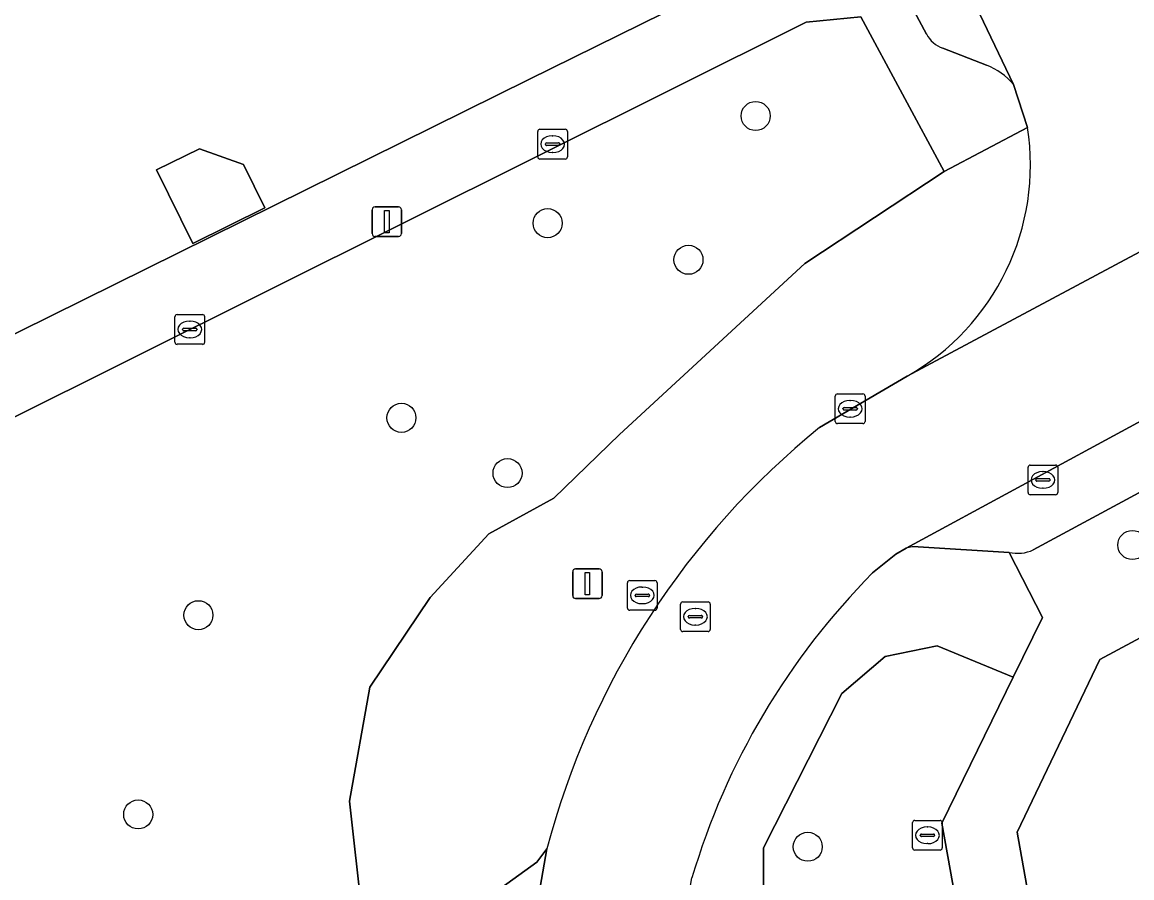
# Model space of a CAD drawing. Extents: x 157793 to 159380, y 380877 to 382313.
# Drawn here: x 158753.68 to 158791.04, y 381696.63 to 381725.42 of the extents above; entities that cross this region are included whole.
import ezdxf

# ---------------------------------------------------------------- set-up
doc = ezdxf.new("R2010")
doc.units = 0
for name, color, linetype in [('IMGEO_Boom', 7, 'Continuous'), ('IMGEO_Erf', 7, 'Continuous'), ('IMGEO_Groenvoorziening', 7, 'Continuous'), ('IMGEO_Kolk', 7, 'Continuous'), ('IMGEO_Lichtmast', 7, 'Continuous'), ('IMGEO_Muur', 7, 'Continuous'), ('IMGEO_Pand', 7, 'Continuous'), ('IMGEO_Parkeervlak_open', 7, 'Continuous'), ('IMGEO_Rijbaan_lokaal_open', 7, 'Continuous'), ('IMGEO_Rioolput', 7, 'Continuous'), ('IMGEO_Voetpad_open', 7, 'Continuous')]:
    doc.layers.add(name, color=color, linetype=linetype)

msp = doc.modelspace()

# ---------------------------------------------------------------- linework, layer by layer
at = {"layer": 'IMGEO_Boom'}
for centre in [(158778.374, 381722.269), (158771.37, 381718.661), (158776.112, 381717.429), (158766.446, 381712.111), (158770.019, 381710.251), (158791.059, 381707.829), (158759.61, 381705.468), (158757.583, 381698.764), (158780.129, 381697.676)]:
    msp.add_circle(centre, 0.489, dxfattribs=at)
at = {"layer": 'IMGEO_Erf'}
for points in [[(158731.989, 381740.125), (158739.472, 381724.774), (158744.73, 381714.208), (158744.974, 381713.717), (158749.107, 381712.793), (158753.589, 381715.01), (158770.732, 381723.491), (158779.051, 381727.607)], [(158807.729, 381713.514), (158789.967, 381703.977), (158787.182, 381698.172), (158788.898, 381688.548), (158789.086, 381686.717), (158789.873, 381686.864), (158793.407, 381668.133)]]:
    msp.add_lwpolyline(points, dxfattribs=at)
msp.add_lwpolyline([(158758.197, 381720.453), (158759.645, 381721.167), (158761.125, 381720.632), (158761.845, 381719.172), (158759.418, 381717.976)], close=True, dxfattribs=at)
at = {"layer": 'IMGEO_Groenvoorziening'}
for points in [[(158765.126, 381695.388), (158764.696, 381699.21), (158765.385, 381703.051), (158767.414, 381706.067), (158769.385, 381708.202), (158771.574, 381709.406), (158773.785, 381711.553), (158780.035, 381717.305), (158784.725, 381720.395), (158781.919, 381725.605), (158780.07, 381725.427), (158752.906, 381711.886)], [(158787.529, 381721.885), (158784.725, 381720.395), (158780.035, 381717.305), (158773.785, 381711.553), (158771.574, 381709.406), (158769.385, 381708.202), (158767.414, 381706.067), (158765.385, 381703.051), (158764.696, 381699.21), (158765.126, 381695.388), (158761.482, 381673.242), (158760.598, 381668.293), (158760.788, 381664.79)], [(158780.524, 381711.78), (158783.48, 381713.514)], [(158778.636, 381688.709), (158778.636, 381697.637), (158781.271, 381702.832), (158782.734, 381704.076), (158784.49, 381704.442), (158787.049, 381703.385), (158788.029, 381705.387), (158786.907, 381707.58), (158783.844, 381707.771)], [(158783.442, 381707.723), (158783.095, 381707.521), (158782.314, 381706.89)], [(158784.644, 381698.472), (158787.049, 381703.385), (158784.49, 381704.442), (158782.734, 381704.076), (158781.271, 381702.832), (158778.636, 381697.637), (158778.636, 381688.709), (158774.804, 381667.411), (158781.734, 381668.771), (158779.915, 381678.902), (158783.914, 381679.598)], [(158786.702, 381687.047), (158786.506, 381688.113), (158784.644, 381698.472)], [(158769.183, 381695.841), (158771.004, 381697.158), (158771.343, 381697.606)]]:
    msp.add_lwpolyline(points, dxfattribs=at)
for centre, radius, start, end in [((158779.459, 381720.624), 8.168, 299.4902, 8.8843), ((158797.646, 381690.629), 27.212, 128.9904, 165.1445), ((158783.769, 381706.692), 1.082, 86.027, 107.5911), ((158799.61, 381689.699), 24.386, 135.175, 163.4857)]:
    msp.add_arc(centre, radius, start, end, dxfattribs=at)
at = {"layer": 'IMGEO_Kolk'}
for p, q in [((158771.036, 381720.894), (158771.036, 381721.746)), ((158771.111, 381721.82), (158771.963, 381721.82)), ((158772.037, 381721.746), (158772.037, 381720.894)), ((158771.295, 381721.314), (158771.295, 381721.326)), ((158771.338, 381721.363), (158771.736, 381721.363)), ((158771.524, 381721.6), (158771.549, 381721.6)), ((158771.779, 381721.326), (158771.779, 381721.314)), ((158771.733, 381721.277), (158771.335, 381721.277)), ((158771.547, 381721.04), (158771.522, 381721.04)), ((158771.963, 381720.82), (158771.111, 381720.82)), ((158758.82, 381714.658), (158758.82, 381715.51)), ((158758.895, 381715.584), (158759.747, 381715.584)), ((158759.308, 381715.364), (158759.333, 381715.364)), ((158759.821, 381715.51), (158759.821, 381714.658)), ((158759.079, 381715.078), (158759.079, 381715.09)), ((158759.517, 381715.041), (158759.119, 381715.041)), ((158759.122, 381715.127), (158759.52, 381715.127)), ((158759.563, 381715.09), (158759.563, 381715.078)), ((158759.331, 381714.804), (158759.306, 381714.804)), ((158759.747, 381714.584), (158758.895, 381714.584)), ((158781.056, 381711.99), (158781.056, 381712.842)), ((158781.131, 381712.916), (158781.983, 381712.916)), ((158782.057, 381712.842), (158782.057, 381711.99)), ((158781.315, 381712.41), (158781.315, 381712.422)), ((158781.753, 381712.373), (158781.355, 381712.373)), ((158781.358, 381712.459), (158781.756, 381712.459)), ((158781.544, 381712.696), (158781.569, 381712.696)), ((158781.799, 381712.422), (158781.799, 381712.41)), ((158781.567, 381712.136), (158781.542, 381712.136)), ((158781.983, 381711.916), (158781.131, 381711.916)), ((158787.621, 381710.521), (158788.473, 381710.521)), ((158787.546, 381709.595), (158787.546, 381710.447)), ((158788.034, 381710.301), (158788.059, 381710.301)), ((158788.547, 381710.447), (158788.547, 381709.595)), ((158787.805, 381710.015), (158787.805, 381710.027)), ((158788.243, 381709.978), (158787.845, 381709.978)), ((158787.848, 381710.064), (158788.246, 381710.064)), ((158788.289, 381710.027), (158788.289, 381710.015)), ((158788.473, 381709.521), (158787.621, 381709.521)), ((158788.057, 381709.741), (158788.032, 381709.741))]:
    msp.add_line(p, q, dxfattribs=at)
for points in [[(158771.036, 381720.894), (158771.036, 381721.746)], [(158771.111, 381721.82), (158771.963, 381721.82)], [(158772.037, 381721.746), (158772.037, 381720.894)], [(158771.963, 381720.82), (158771.111, 381720.82)], [(158758.82, 381714.658), (158758.82, 381715.51)], [(158758.895, 381715.584), (158759.747, 381715.584)], [(158759.821, 381715.51), (158759.821, 381714.658)], [(158759.747, 381714.584), (158758.895, 381714.584)], [(158781.056, 381711.99), (158781.056, 381712.842)], [(158781.131, 381712.916), (158781.983, 381712.916)], [(158782.057, 381712.842), (158782.057, 381711.99)], [(158781.983, 381711.916), (158781.131, 381711.916)], [(158787.621, 381710.521), (158788.473, 381710.521)], [(158787.546, 381709.595), (158787.546, 381710.447)], [(158788.547, 381710.447), (158788.547, 381709.595)], [(158788.473, 381709.521), (158787.621, 381709.521)]]:
    msp.add_lwpolyline(points, dxfattribs=at)
for centre, radius, start, end in [((158771.113, 381721.744), 0.0765, 91.552, 178.448), ((158771.113, 381721.744), 0.0765, 91.552, 178.448), ((158771.961, 381721.744), 0.0765, 1.552, 88.448), ((158771.961, 381721.744), 0.0765, 1.552, 88.448), ((158771.335, 381721.323), 0.0403, 85.8775, 175.7526), ((158771.74, 381721.325), 0.0386, 1.7309, 96.639), ((158771.332, 381721.313), 0.0366, 178.938, 274.7102), ((158771.736, 381721.32), 0.043, 264.8664, 352.4533), ((158771.113, 381720.896), 0.0765, 181.552, 268.448), ((158771.113, 381720.896), 0.0765, 181.552, 268.448), ((158771.961, 381720.896), 0.0765, 271.552, 358.448), ((158771.961, 381720.896), 0.0765, 271.552, 358.448), ((158758.897, 381715.508), 0.0765, 91.552, 178.448), ((158758.897, 381715.508), 0.0765, 91.552, 178.448), ((158759.745, 381715.508), 0.0765, 1.552, 88.448), ((158759.745, 381715.508), 0.0765, 1.552, 88.448), ((158759.119, 381715.087), 0.0403, 85.8775, 175.7526), ((158759.116, 381715.077), 0.0366, 178.938, 274.7102), ((158759.52, 381715.084), 0.043, 264.8664, 352.4533), ((158759.524, 381715.089), 0.0386, 1.7309, 96.639), ((158758.897, 381714.66), 0.0765, 181.552, 268.448), ((158758.897, 381714.66), 0.0765, 181.552, 268.448), ((158759.745, 381714.66), 0.0765, 271.552, 358.448), ((158759.745, 381714.66), 0.0765, 271.552, 358.448), ((158781.133, 381712.84), 0.0765, 91.552, 178.448), ((158781.133, 381712.84), 0.0765, 91.552, 178.448), ((158781.981, 381712.84), 0.0765, 1.552, 88.448), ((158781.981, 381712.84), 0.0765, 1.552, 88.448), ((158781.355, 381712.419), 0.0403, 85.8775, 175.7526), ((158781.352, 381712.409), 0.0366, 178.938, 274.7102), ((158781.756, 381712.416), 0.043, 264.8664, 352.4533), ((158781.76, 381712.421), 0.0386, 1.7309, 96.639), ((158781.133, 381711.992), 0.0765, 181.552, 268.448), ((158781.133, 381711.992), 0.0765, 181.552, 268.448), ((158781.981, 381711.992), 0.0765, 271.552, 358.448), ((158781.981, 381711.992), 0.0765, 271.552, 358.448), ((158787.623, 381710.445), 0.0765, 91.552, 178.448), ((158787.623, 381710.445), 0.0765, 91.552, 178.448), ((158788.471, 381710.445), 0.0765, 1.552, 88.448), ((158788.471, 381710.445), 0.0765, 1.552, 88.448), ((158787.845, 381710.024), 0.0403, 85.8775, 175.7526), ((158787.842, 381710.014), 0.0366, 178.938, 274.7102), ((158788.246, 381710.021), 0.043, 264.8664, 352.4533), ((158788.25, 381710.026), 0.0386, 1.7309, 96.639), ((158787.623, 381709.597), 0.0765, 181.552, 268.448), ((158787.623, 381709.597), 0.0765, 181.552, 268.448), ((158788.471, 381709.597), 0.0765, 271.552, 358.448), ((158788.471, 381709.597), 0.0765, 271.552, 358.448)]:
    msp.add_arc(centre, radius, start, end, dxfattribs=at)
for centre, major_axis, ratio, start_param, end_param in [((158771.523, 381721.32), (-0.387, 0.002), 0.722429, 4.712389, 7.853982), ((158771.548, 381721.32), (-0.39, 0.002), 0.717154, 1.570796, 4.712389), ((158759.307, 381715.084), (-0.387, 0.002), 0.722429, 4.712389, 7.853982), ((158759.332, 381715.084), (-0.39, 0.002), 0.717154, 1.570796, 4.712389), ((158781.543, 381712.416), (-0.387, 0.002), 0.722429, 4.712389, 7.853982), ((158781.568, 381712.416), (-0.39, 0.002), 0.717154, 1.570796, 4.712389), ((158788.033, 381710.021), (-0.387, 0.002), 0.722429, 4.712389, 7.853982), ((158788.058, 381710.021), (-0.39, 0.002), 0.717154, 1.570796, 4.712389)]:
    msp.add_ellipse(centre, major_axis=major_axis, ratio=ratio, start_param=start_param, end_param=end_param, dxfattribs=at)
at = {"layer": 'IMGEO_Lichtmast'}
for p, q in [((158765.459, 381718.312), (158765.459, 381719.112)), ((158765.459, 381719.112), (158765.459, 381718.312)), ((158765.559, 381719.212), (158766.349, 381719.212)), ((158766.349, 381719.212), (158765.559, 381719.212)), ((158766.449, 381719.112), (158766.449, 381718.312)), ((158766.449, 381718.312), (158766.449, 381719.112)), ((158766.349, 381718.212), (158765.559, 381718.212)), ((158765.559, 381718.212), (158766.349, 381718.212)), ((158772.213, 381706.128), (158772.213, 381706.928)), ((158772.213, 381706.928), (158772.213, 381706.128)), ((158772.313, 381707.028), (158773.103, 381707.028)), ((158773.103, 381707.028), (158772.313, 381707.028)), ((158773.203, 381706.928), (158773.203, 381706.128)), ((158773.203, 381706.128), (158773.203, 381706.928)), ((158773.103, 381706.028), (158772.313, 381706.028)), ((158772.313, 381706.028), (158773.103, 381706.028))]:
    msp.add_line(p, q, dxfattribs=at)
for points in [[(158765.879, 381719.087), (158766.029, 381719.087), (158766.029, 381718.337), (158765.879, 381718.337), (158765.879, 381719.087)], [(158772.633, 381706.903), (158772.783, 381706.903), (158772.783, 381706.153), (158772.633, 381706.153), (158772.633, 381706.903)]]:
    msp.add_lwpolyline(points, dxfattribs=at)
for centre, start, end in [((158765.559, 381719.112), 90, 180), ((158765.559, 381719.112), 90, 180), ((158766.349, 381719.112), 0, 90), ((158766.349, 381719.112), 360, 90), ((158765.559, 381718.312), 180, 270), ((158765.559, 381718.312), 180, 270), ((158766.349, 381718.312), 270, 0), ((158766.349, 381718.312), 270, 0), ((158772.313, 381706.928), 90, 180), ((158772.313, 381706.928), 90, 180), ((158773.103, 381706.928), 0, 90), ((158773.103, 381706.928), 360, 90), ((158772.313, 381706.128), 180, 270), ((158772.313, 381706.128), 180, 270), ((158773.103, 381706.128), 270, 0), ((158773.103, 381706.128), 270, 0)]:
    msp.add_arc(centre, 0.1, start, end, dxfattribs=at)
at = {"layer": 'IMGEO_Muur'}
msp.add_lwpolyline([(158770.732, 381723.491), (158779.051, 381727.607)], dxfattribs=at)
at = {"layer": 'IMGEO_Pand'}
msp.add_lwpolyline([(158758.197, 381720.453), (158759.418, 381717.976), (158761.845, 381719.172), (158761.125, 381720.632), (158759.645, 381721.167)], close=True, dxfattribs=at)
at = {"layer": 'IMGEO_Parkeervlak_open'}
for points in [[(158767.512, 381755.945), (158769.327, 381752.566), (158782.024, 381728.946), (158784.122, 381725.027)], [(158787.055, 381723.328), (158785.158, 381727.294), (158774.435, 381747.327)], [(158784.679, 381724.549), (158786.152, 381723.975)], [(158799.023, 381716.158), (158783.442, 381707.723)], [(158787.72, 381707.667), (158797.267, 381712.818)], [(158783.844, 381707.771), (158786.907, 381707.58)], [(158765.168, 381672.785), (158766.471, 381670.783), (158766.575, 381670.203), (158771.343, 381697.606), (158771.004, 381697.158), (158769.183, 381695.841)]]:
    msp.add_lwpolyline(points, dxfattribs=at)
for centre, radius, start, end in [((158785.019, 381725.509), 1.018, 208.237, 250.4927), ((158785.396, 381721.966), 2.146, 39.3793, 69.3775), ((158783.769, 381706.692), 1.082, 86.027, 107.5911), ((158787.182, 381708.851), 1.301, 257.7868, 294.4293)]:
    msp.add_arc(centre, radius, start, end, dxfattribs=at)
at = {"layer": 'IMGEO_Rijbaan_lokaal_open'}
for points in [[(158792.233, 381725.182), (158790.996, 381727.575), (158777.701, 381752.441), (158777.669, 381752.503), (158772.963, 381750.041), (158773.065, 381749.852), (158774.435, 381747.327), (158785.158, 381727.294), (158787.055, 381723.328), (158787.529, 381721.885)], [(158799.023, 381716.158), (158804.293, 381718.999), (158804.382, 381719.046), (158828.248, 381731.854), (158828.917, 381732.228), (158826.538, 381736.644), (158802.351, 381723.62), (158801.099, 381722.92), (158783.48, 381713.514), (158780.524, 381711.78)], [(158783.48, 381713.514), (158801.099, 381722.92)], [(158782.314, 381706.89), (158783.095, 381707.521), (158783.442, 381707.723), (158799.023, 381716.158)], [(158771.343, 381697.606), (158766.575, 381670.203), (158766.522, 381669.926), (158771.449, 381669.065), (158776.23, 381696.631)]]:
    msp.add_lwpolyline(points, dxfattribs=at)
for centre, radius, start, end in [((158779.459, 381720.624), 8.168, 299.4902, 8.8843), ((158797.646, 381690.629), 27.212, 128.9904, 165.1445), ((158799.61, 381689.699), 24.386, 135.175, 163.4857)]:
    msp.add_arc(centre, radius, start, end, dxfattribs=at)
at = {"layer": 'IMGEO_Rioolput'}
for p, q in [((158774.057, 381705.71), (158774.057, 381706.562)), ((158774.132, 381706.636), (158774.984, 381706.636)), ((158774.545, 381706.416), (158774.57, 381706.416)), ((158775.058, 381706.562), (158775.058, 381705.71)), ((158774.316, 381706.13), (158774.316, 381706.142)), ((158774.754, 381706.093), (158774.356, 381706.093)), ((158774.359, 381706.179), (158774.757, 381706.179)), ((158774.8, 381706.142), (158774.8, 381706.13)), ((158774.984, 381705.636), (158774.132, 381705.636)), ((158774.568, 381705.856), (158774.543, 381705.856)), ((158775.845, 381704.991), (158775.845, 381705.843)), ((158775.92, 381705.917), (158776.772, 381705.917)), ((158776.333, 381705.697), (158776.358, 381705.697)), ((158776.846, 381705.843), (158776.846, 381704.991)), ((158776.104, 381705.411), (158776.104, 381705.423)), ((158776.542, 381705.374), (158776.144, 381705.374)), ((158776.147, 381705.46), (158776.545, 381705.46)), ((158776.588, 381705.423), (158776.588, 381705.411)), ((158776.772, 381704.917), (158775.92, 381704.917)), ((158776.356, 381705.137), (158776.331, 381705.137)), ((158783.733, 381698.561), (158784.585, 381698.561)), ((158783.658, 381697.635), (158783.658, 381698.487)), ((158784.146, 381698.341), (158784.171, 381698.341)), ((158784.659, 381698.487), (158784.659, 381697.635)), ((158783.917, 381698.055), (158783.917, 381698.067)), ((158784.355, 381698.018), (158783.957, 381698.018)), ((158783.96, 381698.104), (158784.358, 381698.104)), ((158784.401, 381698.067), (158784.401, 381698.055)), ((158784.585, 381697.561), (158783.733, 381697.561)), ((158784.169, 381697.781), (158784.144, 381697.781))]:
    msp.add_line(p, q, dxfattribs=at)
for points in [[(158774.057, 381705.71), (158774.057, 381706.562)], [(158774.132, 381706.636), (158774.984, 381706.636)], [(158775.058, 381706.562), (158775.058, 381705.71)], [(158774.984, 381705.636), (158774.132, 381705.636)], [(158775.845, 381704.991), (158775.845, 381705.843)], [(158775.92, 381705.917), (158776.772, 381705.917)], [(158776.846, 381705.843), (158776.846, 381704.991)], [(158776.772, 381704.917), (158775.92, 381704.917)], [(158783.733, 381698.561), (158784.585, 381698.561)], [(158783.658, 381697.635), (158783.658, 381698.487)], [(158784.659, 381698.487), (158784.659, 381697.635)], [(158784.585, 381697.561), (158783.733, 381697.561)]]:
    msp.add_lwpolyline(points, dxfattribs=at)
for centre, radius, start, end in [((158774.134, 381706.56), 0.0765, 91.552, 178.448), ((158774.134, 381706.56), 0.0765, 91.552, 178.448), ((158774.982, 381706.56), 0.0765, 1.552, 88.448), ((158774.982, 381706.56), 0.0765, 1.552, 88.448), ((158774.356, 381706.139), 0.0403, 85.8775, 175.7526), ((158774.353, 381706.129), 0.0366, 178.938, 274.7102), ((158774.757, 381706.136), 0.043, 264.8664, 352.4533), ((158774.761, 381706.141), 0.0386, 1.7309, 96.639), ((158774.134, 381705.712), 0.0765, 181.552, 268.448), ((158774.134, 381705.712), 0.0765, 181.552, 268.448), ((158774.982, 381705.712), 0.0765, 271.552, 358.448), ((158774.982, 381705.712), 0.0765, 271.552, 358.448), ((158775.922, 381705.841), 0.0765, 91.552, 178.448), ((158775.922, 381705.841), 0.0765, 91.552, 178.448), ((158776.77, 381705.841), 0.0765, 1.552, 88.448), ((158776.77, 381705.841), 0.0765, 1.552, 88.448), ((158776.144, 381705.42), 0.0403, 85.8775, 175.7526), ((158776.141, 381705.41), 0.0366, 178.938, 274.7102), ((158776.545, 381705.417), 0.043, 264.8664, 352.4533), ((158776.549, 381705.422), 0.0386, 1.7309, 96.639), ((158775.922, 381704.993), 0.0765, 181.552, 268.448), ((158775.922, 381704.993), 0.0765, 181.552, 268.448), ((158776.77, 381704.993), 0.0765, 271.552, 358.448), ((158776.77, 381704.993), 0.0765, 271.552, 358.448), ((158783.735, 381698.485), 0.0765, 91.552, 178.448), ((158783.735, 381698.485), 0.0765, 91.552, 178.448), ((158784.583, 381698.485), 0.0765, 1.552, 88.448), ((158784.583, 381698.485), 0.0765, 1.552, 88.448), ((158783.957, 381698.064), 0.0403, 85.8775, 175.7526), ((158783.954, 381698.054), 0.0366, 178.938, 274.7102), ((158784.358, 381698.061), 0.043, 264.8664, 352.4533), ((158784.362, 381698.066), 0.0386, 1.7309, 96.639), ((158783.735, 381697.637), 0.0765, 181.552, 268.448), ((158783.735, 381697.637), 0.0765, 181.552, 268.448), ((158784.583, 381697.637), 0.0765, 271.552, 358.448), ((158784.583, 381697.637), 0.0765, 271.552, 358.448)]:
    msp.add_arc(centre, radius, start, end, dxfattribs=at)
for centre, major_axis, ratio, start_param, end_param in [((158774.544, 381706.136), (-0.387, 0.002), 0.722429, 4.712389, 7.853982), ((158774.569, 381706.136), (-0.39, 0.002), 0.717154, 1.570796, 4.712389), ((158776.332, 381705.417), (-0.387, 0.002), 0.722429, 4.712389, 7.853982), ((158776.357, 381705.417), (-0.39, 0.002), 0.717154, 1.570796, 4.712389), ((158784.145, 381698.061), (-0.387, 0.002), 0.722429, 4.712389, 7.853982), ((158784.17, 381698.061), (-0.39, 0.002), 0.717154, 1.570796, 4.712389)]:
    msp.add_ellipse(centre, major_axis=major_axis, ratio=ratio, start_param=start_param, end_param=end_param, dxfattribs=at)
at = {"layer": 'IMGEO_Voetpad_open'}
for points in [[(158784.122, 381725.027), (158782.024, 381728.946), (158779.051, 381727.607), (158770.732, 381723.491), (158753.589, 381715.01), (158749.107, 381712.793), (158744.974, 381713.717), (158743.963, 381712.356), (158744.14, 381712.318), (158748.007, 381711.492), (158756.018, 381666.472), (158754.776, 381665.251), (158758.767, 381665.997)], [(158780.07, 381725.427), (158781.919, 381725.605), (158784.725, 381720.395), (158787.529, 381721.885), (158787.055, 381723.328)], [(158752.906, 381711.886), (158780.07, 381725.427)], [(158786.152, 381723.975), (158784.679, 381724.549)], [(158786.907, 381707.58), (158788.029, 381705.387), (158787.049, 381703.385), (158784.644, 381698.472), (158786.506, 381688.113), (158788.898, 381688.548), (158787.182, 381698.172), (158789.967, 381703.977), (158807.729, 381713.514), (158809.589, 381714.513)], [(158797.267, 381712.818), (158787.72, 381707.667)]]:
    msp.add_lwpolyline(points, dxfattribs=at)
for centre, radius, start, end in [((158785.019, 381725.509), 1.018, 208.237, 250.4927), ((158785.396, 381721.966), 2.146, 39.3793, 69.3775), ((158787.182, 381708.851), 1.301, 257.7868, 294.4293)]:
    msp.add_arc(centre, radius, start, end, dxfattribs=at)

doc.saveas('drawing.dxf')
